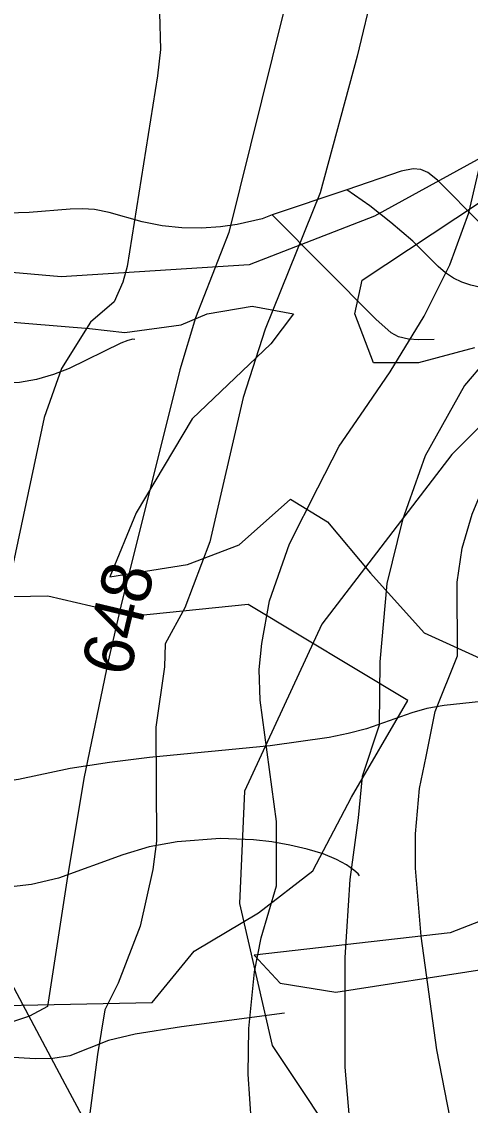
# Model space of a CAD drawing. Extents: x -709584 to -702006, y -1161789 to -1157496.
# Drawn here: x -706742.1 to -706652.3, y -1160475.5 to -1160258.3 of the extents above; entities that cross this region are included whole.
import ezdxf

# ---------------------------------------------------------------- set-up
doc = ezdxf.new("R2010")
doc.units = 0
for name, color, linetype in [('120_vrstevnice hlavní', 7, 'Continuous'), ('121_vrstevnice hlavní_popis', 7, 'Continuous'), ('122_vrstevnice základní', 7, 'Continuous'), ('408_BPEJ_linie', 7, 'Continuous'), ('411_akumulovaný odtok', 7, 'Continuous'), ('419_LPIS PB', 7, 'Continuous'), ('735_OP sítí TI', 7, 'Continuous')]:
    doc.layers.add(name, color=color, linetype=linetype)

msp = doc.modelspace()

# ---------------------------------------------------------------- linework, layer by layer
at = {"layer": '120_vrstevnice hlavní'}
for points in [[(-706712.69, -1160192.59), (-706703.32, -1160191.94), (-706695.77, -1160192.23), (-706689.36, -1160193.79), (-706680.81, -1160197.64), (-706673.97, -1160204.62), (-706670.69, -1160210.47), (-706669.12, -1160215.02), (-706667.56, -1160224.14), (-706667.51, -1160230.38), (-706668.41, -1160237.82), (-706674.97, -1160265.18), (-706682.38, -1160292.54), (-706693.35, -1160319.9), (-706697.77, -1160333.58), (-706704.46, -1160362.51), (-706709.49, -1160375.74), (-706713.4, -1160382.99)], [(-706713.4, -1160382.99), (-706713.56, -1160387.59), (-706715.29, -1160399.7), (-706715.15, -1160422.5), (-706715.86, -1160428.2), (-706718.43, -1160439.59), (-706722.84, -1160451), (-706725.51, -1160456.33), (-706726.99, -1160465.29)], [(-706726.99, -1160465.29), (-706728.97, -1160480.63), (-706732.53, -1160494.31), (-706736.1, -1160507.99), (-706737.38, -1160517.11), (-706737.66, -1160526.23), (-706736.67, -1160539.91), (-706732.25, -1160576.39), (-706727.12, -1160599.19), (-706725.16, -1160605.69), (-706719.42, -1160617.43), (-706711.59, -1160631.11), (-706700.76, -1160645.93)]]:
    msp.add_lwpolyline(points, dxfattribs=at)
at = {"layer": '122_vrstevnice základní'}
for points in [[(-706652.57, -1160296.57), (-706648.04, -1160277.15), (-706642.76, -1160261.19), (-706636.49, -1160247.23), (-706625.66, -1160228.85), (-706619.54, -1160216.16), (-706615.69, -1160204.2), (-706613.84, -1160192.23), (-706613.84, -1160180.26), (-706615.83, -1160166.29), (-706619.96, -1160152.33), (-706623.81, -1160142.35), (-706631.51, -1160126.39), (-706637.06, -1160117.7), (-706645.04, -1160107.87), (-706664.99, -1160089.34), (-706671.26, -1160082.22), (-706676.82, -1160072.53), (-706681.81, -1160057.43), (-706686.22, -1160048.59), (-706693.4, -1160037.95)], [(-706714.83, -1160209.8), (-706711.18, -1160211.23), (-706705.89, -1160213.88), (-706700.19, -1160217.45), (-706694.49, -1160222.01), (-706691.04, -1160226.49), (-706690.07, -1160228.42), (-706688.33, -1160231.25), (-706687.51, -1160234.69), (-706687.22, -1160237.82), (-706689.79, -1160256.63), (-706700.62, -1160300.52), (-706707.31, -1160317.62), (-706710.46, -1160328.05), (-706722.29, -1160375.4)], [(-706718.88, -1160242.24), (-706716.3, -1160249.27), (-706714.56, -1160256.46), (-706714.34, -1160263.86), (-706714.95, -1160269.12), (-706720.99, -1160307.36), (-706721.85, -1160310.5), (-706723.65, -1160314.39), (-706728.39, -1160318.49)], [(-706661.15, -1160405.54), (-706659.34, -1160396.57), (-706654.86, -1160385.39), (-706654.88, -1160370.63), (-706653.88, -1160363.79), (-706651.88, -1160356.95), (-706647.61, -1160346.69), (-706643.48, -1160339.85), (-706638.2, -1160333.01), (-706627.94, -1160322.61), (-706619.68, -1160312.63), (-706612.48, -1160301.6), (-706594.63, -1160276.92)], [(-706621.85, -1160290.62), (-706631.23, -1160304.41), (-706640.81, -1160316.39), (-706653.47, -1160331.21), (-706661.29, -1160345.26), (-706665.85, -1160358.09), (-706668.98, -1160370.91), (-706670.41, -1160386.59), (-706670.55, -1160399.27), (-706673.95, -1160409.6), (-706674.72, -1160417.84)], [(-706682.8, -1160351.68), (-706678.53, -1160343.38), (-706673.51, -1160336.06), (-706668.33, -1160328.42), (-706661.54, -1160317.29), (-706656.4, -1160307.01), (-706652.57, -1160296.57)], [(-706728.39, -1160318.49), (-706734.15, -1160327.8), (-706737.62, -1160337.63), (-706745.47, -1160374.43), (-706748.07, -1160383.11), (-706750.97, -1160393.09), (-706757.18, -1160396.16)], [(-706691.13, -1160418.59), (-706694.34, -1160394.28), (-706694.57, -1160388.12), (-706694.06, -1160382.88), (-706692.49, -1160374.33), (-706688.5, -1160362.93), (-706682.8, -1160351.68)], [(-706722.29, -1160375.4), (-706724.83, -1160386.48), (-706729.68, -1160409.96), (-706733.1, -1160430.48), (-706736.95, -1160455.7), (-706740.57, -1160457.64), (-706745.97, -1160459.43)], [(-706453.39, -1160727.72), (-706467.35, -1160725.3), (-706479.32, -1160721.31), (-706493.29, -1160714.61), (-706508.11, -1160705.06), (-706528.2, -1160688.68), (-706578.5, -1160645.07), (-706608.71, -1160616.15), (-706617.68, -1160606.17), (-706624.67, -1160596.62), (-706635.21, -1160576.11), (-706641.77, -1160557.87), (-706643.6, -1160551.76), (-706644.9, -1160544.19), (-706646.18, -1160525.95), (-706649.75, -1160500.87), (-706656.3, -1160478.07), (-706659.01, -1160464.39), (-706662.14, -1160441.59), (-706663.28, -1160427.91), (-706663.28, -1160421.07), (-706662.43, -1160411.95), (-706661.15, -1160405.54)], [(-706674.72, -1160417.84), (-706676.39, -1160430.19), (-706677.39, -1160445.86), (-706677.39, -1160467.81), (-706675.82, -1160486.62), (-706672.69, -1160508.56), (-706670.83, -1160521.1), (-706668.98, -1160539.91), (-706665.56, -1160561.86), (-706661.86, -1160577.53), (-706658.15, -1160586.93), (-706655.74, -1160592.27), (-706652.51, -1160597.16), (-706650.17, -1160599.33), (-706626.38, -1160622.84), (-706615.69, -1160632.11), (-706608.28, -1160637.52), (-706586.87, -1160660.09)], [(-706605.29, -1160673.14), (-706656.58, -1160639.66), (-706667.7, -1160631.25), (-706674.82, -1160624.7), (-706682.23, -1160616.29), (-706685.65, -1160611.16), (-706690.78, -1160600.9), (-706693.11, -1160594.78), (-706695.91, -1160583.8), (-706697.77, -1160573.54), (-706698.67, -1160565.05), (-706698.62, -1160555.87), (-706694.63, -1160507.99), (-706694.77, -1160498.87), (-706696.77, -1160469.23), (-706696.62, -1160460.11), (-706695.48, -1160448.72), (-706694.2, -1160441.88), (-706691.07, -1160431.47), (-706691.13, -1160418.59)]]:
    msp.add_lwpolyline(points, dxfattribs=at)
msp.add_open_spline([(-706728.39, -1160318.49), (-706728.39, -1160318.49)], degree=1, dxfattribs=at)
at = {"layer": '408_BPEJ_linie'}
msp.add_lwpolyline([(-706640, -1160329), (-706656, -1160345), (-706682, -1160379), (-706697.5, -1160412.5), (-706698.5, -1160435), (-706692, -1160463.5), (-706676, -1160487.5), (-706654, -1160508), (-706604.5, -1160538.5)], dxfattribs=at)
at = {"layer": '411_akumulovaný odtok'}
msp.add_line((-706676.99, -1160292), (-706691.99, -1160297), dxfattribs=at)
for points in [[(-706639.49, -1160302), (-706642.49, -1160302.05), (-706644.58, -1160301.88), (-706646.56, -1160301.42), (-706647.44, -1160301.02), (-706650.11, -1160298.86), (-706658.85, -1160290.05), (-706660.8, -1160288.5), (-706662.19, -1160287.86), (-706663.7, -1160287.76), (-706666.11, -1160288.23), (-706676.99, -1160292)], [(-706589.49, -1160364.5), (-706606.21, -1160344.53), (-706612.39, -1160337.37), (-706617.26, -1160332.22), (-706624.1, -1160326.16), (-706633.06, -1160319.13), (-706636.75, -1160316.59), (-706640.56, -1160314.41), (-706644.44, -1160312.91), (-706652.15, -1160311.06), (-706653.96, -1160310.47), (-706655.65, -1160309.7), (-706657.26, -1160308.63), (-706658.74, -1160307.35), (-706663.81, -1160302.28), (-706668.17, -1160298.5), (-706672.43, -1160295.19), (-706676.99, -1160292)], [(-706691.99, -1160297), (-706693.95, -1160297.76), (-706698.99, -1160298.93), (-706702.29, -1160299.39), (-706706.1, -1160299.65), (-706710.08, -1160299.59), (-706714.03, -1160299.18), (-706717.98, -1160298.38), (-706724.63, -1160296.49), (-706727.57, -1160295.91), (-706729.97, -1160295.77), (-706732.43, -1160295.85), (-706740.65, -1160296.49), (-706747.09, -1160296.73)], [(-706659.49, -1160322), (-706662.57, -1160322.06), (-706664.68, -1160321.9), (-706666.64, -1160321.45), (-706668.1, -1160320.63), (-706671.17, -1160317.88), (-706691.99, -1160297)], [(-706719.49, -1160322), (-706719.89, -1160321.92), (-706720.86, -1160322.15), (-706722.3, -1160322.69), (-706732.6, -1160327.76), (-706735.76, -1160329), (-706739.2, -1160329.98), (-706742.59, -1160330.56), (-706745.75, -1160330.75), (-706748.56, -1160330.58), (-706751.27, -1160330.16), (-706757.61, -1160328.68), (-706760.48, -1160328.17), (-706766.41, -1160327.53), (-706775.56, -1160327.13), (-706800.31, -1160326.9), (-706809.49, -1160326.66), (-706818.43, -1160325.96), (-706827.64, -1160324.4), (-706830.44, -1160324.22), (-706836.18, -1160324.49), (-706842.12, -1160325.32), (-706853.33, -1160327.63), (-706871.99, -1160332)], [(-706644.4, -1160393.9), (-706657.54, -1160395.35), (-706660.99, -1160395.93), (-706663.99, -1160396.78), (-706673.06, -1160399.99), (-706676.74, -1160400.98), (-706680.54, -1160401.77), (-706692.36, -1160403.43), (-706716.56, -1160405.79), (-706724.56, -1160406.73), (-706732.41, -1160407.94), (-706742.77, -1160410.2), (-706749.85, -1160411.21), (-706753.45, -1160411.46), (-706760.71, -1160411.54), (-706767.95, -1160410.99), (-706771.54, -1160410.42), (-706775.06, -1160409.61), (-706787.03, -1160406.13), (-706796.4, -1160403.89), (-706801.58, -1160403.02), (-706806.42, -1160402.44), (-706813.98, -1160401.93), (-706816.99, -1160402)], [(-706674.49, -1160429.5), (-706674.73, -1160429.09), (-706675.61, -1160428.31), (-706677.07, -1160427.3), (-706679.06, -1160426.21), (-706681.78, -1160425.08), (-706684.95, -1160424.1), (-706688.43, -1160423.3), (-706692.06, -1160422.68), (-706695.71, -1160422.26), (-706702.41, -1160421.99), (-706711.01, -1160422.63), (-706716.62, -1160423.66), (-706721.85, -1160425.27), (-706734.78, -1160429.96), (-706740.21, -1160431.23), (-706745.89, -1160431.91)], [(-706689.49, -1160457), (-706710.16, -1160459.72), (-706719.43, -1160461.21), (-706724.76, -1160462.51), (-706732.51, -1160465.54), (-706735.91, -1160466.09), (-706739.46, -1160466.16), (-706744.93, -1160465.83), (-706781.99, -1160462)]]:
    msp.add_lwpolyline(points, dxfattribs=at)
at = {"layer": '419_LPIS PB'}
for points in [[(-706432.66, -1160192.44), (-706515.71, -1160226.9), (-706610.52, -1160263.79), (-706671.45, -1160297.24), (-706696.57, -1160306.97), (-706734.25, -1160309.4), (-706772.3, -1160306.1), (-706793.6, -1160301.3), (-706807.8, -1160293.4), (-706816.1, -1160285.5), (-706819.54, -1160284.53), (-706821, -1160271.43), (-706823.62, -1160260.07), (-706819.98, -1160259.66), (-706802.45, -1160253.63), (-706792.95, -1160248.61), (-706765.92, -1160235.55), (-706733.88, -1160217.98), (-706728.88, -1160212.96), (-706713.7, -1160195.3), (-706702.4, -1160181.5), (-706687.4, -1160166.2), (-706669.2, -1160151.2), (-706653.2, -1160140.7)], [(-706651.41, -1160323.62), (-706662.67, -1160326.64), (-706671.68, -1160326.64), (-706675.43, -1160316.84), (-706673.93, -1160310.07), (-706631.89, -1160282.2)], [(-706789.41, -1160314.78), (-706728.56, -1160319.77), (-706721.5, -1160320.57), (-706710.23, -1160319.06), (-706704.98, -1160316.8), (-706695.97, -1160315.29), (-706687.71, -1160316.8), (-706692.21, -1160322.82), (-706707.98, -1160337.89), (-706719.24, -1160356.72), (-706724.5, -1160369.52), (-706708.9, -1160367.1), (-706698.6, -1160363.1), (-706688.3, -1160354), (-706680.9, -1160358.5), (-706672.3, -1160368.8), (-706661.5, -1160380.8), (-706648.9, -1160386.5)], [(-706765.2, -1160455.9), (-706716, -1160454.9), (-706707.6, -1160444.6), (-706694.7, -1160436.9), (-706683.8, -1160428.5), (-706676.1, -1160413.7), (-706664.8, -1160394.3), (-706696.8, -1160375.1), (-706719.7, -1160377.4), (-706736.9, -1160373.4), (-706761.4, -1160373.9)], [(-706403.41, -1160454.34), (-706487.5, -1160470.1), (-706508.8, -1160468.6), (-706508, -1160455.9), (-706498.5, -1160445.7), (-706477.2, -1160449.6), (-706490, -1160435.5), (-706494.1, -1160423.6), (-706479.6, -1160402), (-706481, -1160396.5), (-706522, -1160399.5), (-706569.1, -1160412.9), (-706604.2, -1160429.1), (-706627.11, -1160429.57), (-706656.3, -1160440.9), (-706695.6, -1160445.4), (-706690.4, -1160451), (-706679.2, -1160452.8), (-706649.1, -1160448.1), (-706630.3, -1160452.8), (-706624.1, -1160466.7), (-706606.6, -1160481.5)]]:
    msp.add_lwpolyline(points, dxfattribs=at)
at = {"layer": '735_OP sítí TI'}
msp.add_lwpolyline([(-706648.27, -1160628.88), (-706678.38, -1160573.89), (-706678.41, -1160573.81), (-706733.43, -1160471.24), (-706778.3, -1160386.87), (-706818.57, -1160311.29), (-706870.8, -1160215.44)], dxfattribs=at)

# ---------------------------------------------------------------- texts
at = {"layer": '121_vrstevnice hlavní_popis'}
msp.add_text('648', height=10, rotation=76.6141, dxfattribs=at).set_placement((-706720.61, -1160389.91))

doc.saveas('drawing.dxf')
